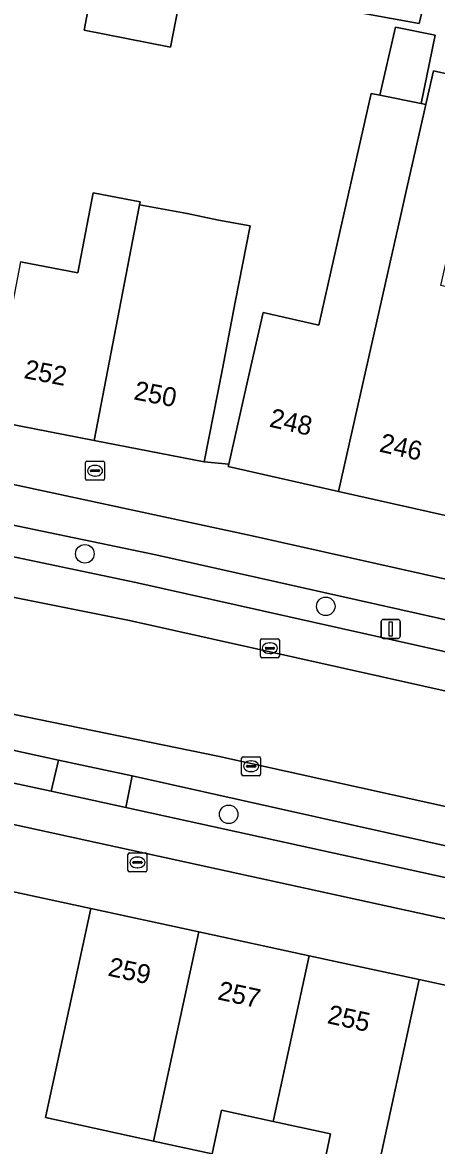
# Model space of a CAD drawing. Extents: x 158086 to 159499, y 382904 to 383981.
# Drawn here: x 158195.8 to 158217.7, y 383185.8 to 383245.1 of the extents above; entities that cross this region are included whole.
import ezdxf

# ---------------------------------------------------------------- set-up
doc = ezdxf.new("R2010")
doc.units = 0
for name, color, linetype in [('IMGEO_Berm_open', 7, 'Continuous'), ('IMGEO_Boom', 7, 'Continuous'), ('IMGEO_Brandkraan', 7, 'Continuous'), ('IMGEO_Erf', 7, 'Continuous'), ('IMGEO_Fietspad_gesloten', 7, 'Continuous'), ('IMGEO_Kolk', 7, 'Continuous'), ('IMGEO_Lichtmast', 7, 'Continuous'), ('IMGEO_Pand', 7, 'Continuous'), ('IMGEO_Pand_nummerreeks', 7, 'Continuous'), ('IMGEO_Parkeervlak_open', 7, 'Continuous'), ('IMGEO_Rijbaan_lokaal_gesloten', 7, 'Continuous'), ('IMGEO_Voetpad_open', 7, 'Continuous')]:
    doc.layers.add(name, color=color, linetype=linetype)

msp = doc.modelspace()

# ---------------------------------------------------------------- linework, layer by layer
at = {"layer": 'IMGEO_Berm_open'}
for points in [[(158276.869, 383198.965), (158310.165, 383191.768), (158320.914, 383189.662), (158321.216, 383191.287), (158309.726, 383193.572), (158241.35, 383208.396), (158202.859, 383217.005), (158187.053, 383220.294)], [(158186.095, 383218.765), (158192.996, 383217.388), (158201.806, 383215.545), (158240.906, 383206.806), (158256.997, 383203.295)], [(158190.588, 383205.987), (158197.351, 383204.538), (158197.724, 383206.166), (158194.754, 383206.832)], [(158254.9, 383193.55), (158236.292, 383197.608), (158201.626, 383205.353), (158201.292, 383203.669), (158307.14, 383180.487)]]:
    msp.add_lwpolyline(points, dxfattribs=at)
at = {"layer": 'IMGEO_Boom'}
for centre in [(158199.121, 383217.058), (158211.836, 383214.287), (158206.715, 383203.315)]:
    msp.add_circle(centre, 0.489, dxfattribs=at)
at = {"layer": 'IMGEO_Brandkraan'}
for p, q in [((158199.233, 383221.939), (158200.085, 383221.939)), ((158199.158, 383221.013), (158199.158, 383221.865)), ((158199.417, 383221.433), (158199.417, 383221.445)), ((158199.855, 383221.396), (158199.457, 383221.396)), ((158199.46, 383221.482), (158199.858, 383221.482)), ((158199.646, 383221.719), (158199.671, 383221.719)), ((158199.901, 383221.445), (158199.901, 383221.433)), ((158200.159, 383221.865), (158200.159, 383221.013)), ((158200.085, 383220.939), (158199.233, 383220.939)), ((158199.669, 383221.159), (158199.644, 383221.159)), ((158201.395, 383200.353), (158201.395, 383201.205)), ((158201.47, 383201.279), (158202.322, 383201.279)), ((158202.396, 383201.205), (158202.396, 383200.353)), ((158201.654, 383200.773), (158201.654, 383200.785)), ((158202.092, 383200.736), (158201.694, 383200.736)), ((158201.697, 383200.822), (158202.095, 383200.822)), ((158201.883, 383201.059), (158201.908, 383201.059)), ((158202.138, 383200.785), (158202.138, 383200.773)), ((158202.322, 383200.279), (158201.47, 383200.279)), ((158201.906, 383200.499), (158201.881, 383200.499))]:
    msp.add_line(p, q, dxfattribs=at)
for points in [[(158199.233, 383221.939), (158200.085, 383221.939)], [(158199.158, 383221.013), (158199.158, 383221.865)], [(158200.159, 383221.865), (158200.159, 383221.013)], [(158200.085, 383220.939), (158199.233, 383220.939)], [(158201.395, 383200.353), (158201.395, 383201.205)], [(158201.47, 383201.279), (158202.322, 383201.279)], [(158202.396, 383201.205), (158202.396, 383200.353)], [(158202.322, 383200.279), (158201.47, 383200.279)]]:
    msp.add_lwpolyline(points, dxfattribs=at)
for centre, radius, start, end in [((158199.235, 383221.863), 0.0765, 91.55205, 178.44795), ((158199.235, 383221.863), 0.0765, 91.55205, 178.44795), ((158200.083, 383221.863), 0.0765, 1.55205, 88.44795), ((158200.083, 383221.863), 0.0765, 1.55205, 88.44795), ((158199.457, 383221.442), 0.0403, 85.87752, 175.75265), ((158199.454, 383221.432), 0.0366, 178.93798, 274.71019), ((158199.858, 383221.439), 0.043, 264.86636, 352.45326), ((158199.862, 383221.444), 0.0386, 1.73085, 96.63898), ((158199.235, 383221.015), 0.0765, 181.55205, 268.44795), ((158199.235, 383221.015), 0.0765, 181.55205, 268.44795), ((158200.083, 383221.015), 0.0765, 271.55205, 358.44795), ((158200.083, 383221.015), 0.0765, 271.55205, 358.44795), ((158201.472, 383201.203), 0.0765, 91.55205, 178.44795), ((158201.472, 383201.203), 0.0765, 91.55205, 178.44795), ((158202.32, 383201.203), 0.0765, 1.55205, 88.44795), ((158202.32, 383201.203), 0.0765, 1.55205, 88.44795), ((158201.694, 383200.782), 0.0403, 85.87752, 175.75265), ((158201.691, 383200.772), 0.0366, 178.93798, 274.71019), ((158202.095, 383200.779), 0.043, 264.86636, 352.45326), ((158202.099, 383200.784), 0.0386, 1.73085, 96.63898), ((158201.472, 383200.355), 0.0765, 181.55205, 268.44795), ((158201.472, 383200.355), 0.0765, 181.55205, 268.44795), ((158202.32, 383200.355), 0.0765, 271.55205, 358.44795), ((158202.32, 383200.355), 0.0765, 271.55205, 358.44795)]:
    msp.add_arc(centre, radius, start, end, dxfattribs=at)
for centre, major_axis, ratio, start_param, end_param in [((158199.645, 383221.439), (-0.387, 0.002), 0.722429, 4.712389, 7.853982), ((158199.67, 383221.439), (-0.39, 0.002), 0.717154, 1.570796, 4.712389), ((158201.882, 383200.779), (-0.387, 0.002), 0.722429, 4.712389, 7.853982), ((158201.907, 383200.779), (-0.39, 0.002), 0.717154, 1.570796, 4.712389)]:
    msp.add_ellipse(centre, major_axis=major_axis, ratio=ratio, start_param=start_param, end_param=end_param, dxfattribs=at)
at = {"layer": 'IMGEO_Erf'}
for points in [[(158204.221, 383246.774), (158203.643, 383243.786), (158199.077, 383244.67), (158199.655, 383247.658)], [(158217.08, 383246.364), (158216.761, 383245.03), (158210.732, 383246.125)], [(158195.726, 383232.461), (158198.745, 383231.876), (158199.563, 383236.1), (158202.045, 383235.619), (158202.014, 383235.459), (158204.523, 383235), (158206.181, 383234.652), (158207.838, 383234.358), (158207.056, 383230.323), (158206.378, 383226.822), (158205.427, 383221.913), (158206.716, 383221.781), (158207.795, 383226.545), (158208.527, 383229.777), (158211.465, 383229.111), (158212.262, 383232.629), (158214.235, 383241.34), (158214.693, 383241.247), (158215.508, 383244.833), (158217.607, 383244.408), (158216.878, 383240.805), (158217.121, 383240.756), (158217.156, 383240.912), (158217.524, 383242.534), (158220.325, 383241.898)], [(158211.587, 383184.125), (158212.092, 383186.457), (158209.055, 383187.115), (158206.339, 383187.704), (158205.843, 383185.414), (158202.746, 383186.085), (158197.047, 383187.321), (158197.331, 383188.631), (158198.381, 383193.471), (158198.593, 383194.449), (158199.44, 383198.357), (158173.847, 383203.865)]]:
    msp.add_lwpolyline(points, dxfattribs=at)
at = {"layer": 'IMGEO_Fietspad_gesloten'}
for points in [[(158310.224, 383195.595), (158241.603, 383210.483), (158207.946, 383218.002), (158195.608, 383220.653), (158184.729, 383222.86)], [(158187.053, 383220.294), (158202.859, 383217.005), (158241.35, 383208.396), (158309.726, 383193.572), (158321.216, 383191.287), (158327.206, 383190.282)], [(158138.36, 383212.086), (158139.992, 383211.926), (158163.458, 383208.795), (158169.284, 383207.897), (158174.364, 383207.03), (158187.059, 383204.599), (158306.699, 383178.457)], [(158307.14, 383180.487), (158201.292, 383203.669), (158197.351, 383204.538), (158190.588, 383205.987)]]:
    msp.add_lwpolyline(points, dxfattribs=at)
at = {"layer": 'IMGEO_Kolk'}
for p, q in [((158208.386, 383211.652), (158208.386, 383212.504)), ((158208.461, 383212.578), (158209.313, 383212.578)), ((158209.387, 383212.504), (158209.387, 383211.652)), ((158208.645, 383212.072), (158208.645, 383212.084)), ((158209.083, 383212.035), (158208.685, 383212.035)), ((158208.688, 383212.121), (158209.086, 383212.121)), ((158208.874, 383212.358), (158208.899, 383212.358)), ((158209.129, 383212.084), (158209.129, 383212.072)), ((158209.313, 383211.578), (158208.461, 383211.578)), ((158208.897, 383211.798), (158208.872, 383211.798)), ((158207.395, 383205.427), (158207.395, 383206.279)), ((158207.47, 383206.353), (158208.322, 383206.353)), ((158207.883, 383206.133), (158207.908, 383206.133)), ((158208.396, 383206.279), (158208.396, 383205.427)), ((158208.322, 383205.353), (158207.47, 383205.353)), ((158207.654, 383205.847), (158207.654, 383205.859)), ((158208.092, 383205.81), (158207.694, 383205.81)), ((158207.697, 383205.896), (158208.095, 383205.896)), ((158207.906, 383205.573), (158207.881, 383205.573)), ((158208.138, 383205.859), (158208.138, 383205.847))]:
    msp.add_line(p, q, dxfattribs=at)
for points in [[(158208.386, 383211.652), (158208.386, 383212.504)], [(158208.461, 383212.578), (158209.313, 383212.578)], [(158209.387, 383212.504), (158209.387, 383211.652)], [(158209.313, 383211.578), (158208.461, 383211.578)], [(158207.395, 383205.427), (158207.395, 383206.279)], [(158207.47, 383206.353), (158208.322, 383206.353)], [(158208.396, 383206.279), (158208.396, 383205.427)], [(158208.322, 383205.353), (158207.47, 383205.353)]]:
    msp.add_lwpolyline(points, dxfattribs=at)
for centre, radius, start, end in [((158208.463, 383212.502), 0.0765, 91.55205, 178.44795), ((158208.463, 383212.502), 0.0765, 91.55205, 178.44795), ((158209.311, 383212.502), 0.0765, 1.55205, 88.44795), ((158209.311, 383212.502), 0.0765, 1.55205, 88.44795), ((158208.685, 383212.081), 0.0403, 85.87752, 175.75265), ((158208.682, 383212.071), 0.0366, 178.93798, 274.71019), ((158209.086, 383212.078), 0.043, 264.86636, 352.45326), ((158209.09, 383212.083), 0.0386, 1.73085, 96.63898), ((158208.463, 383211.654), 0.0765, 181.55205, 268.44795), ((158208.463, 383211.654), 0.0765, 181.55205, 268.44795), ((158209.311, 383211.654), 0.0765, 271.55205, 358.44795), ((158209.311, 383211.654), 0.0765, 271.55205, 358.44795), ((158207.472, 383206.277), 0.0765, 91.55205, 178.44795), ((158207.472, 383206.277), 0.0765, 91.55205, 178.44795), ((158208.32, 383206.277), 0.0765, 1.55205, 88.44795), ((158208.32, 383206.277), 0.0765, 1.55205, 88.44795), ((158207.472, 383205.429), 0.0765, 181.55205, 268.44795), ((158207.472, 383205.429), 0.0765, 181.55205, 268.44795), ((158207.694, 383205.856), 0.0403, 85.87752, 175.75265), ((158207.691, 383205.846), 0.0366, 178.93798, 274.71019), ((158208.095, 383205.853), 0.043, 264.86636, 352.45326), ((158208.099, 383205.858), 0.0386, 1.73085, 96.63898), ((158208.32, 383205.429), 0.0765, 271.55205, 358.44795), ((158208.32, 383205.429), 0.0765, 271.55205, 358.44795)]:
    msp.add_arc(centre, radius, start, end, dxfattribs=at)
for centre, major_axis, ratio, start_param, end_param in [((158208.873, 383212.078), (-0.387, 0.002), 0.722429, 4.712389, 7.853982), ((158208.898, 383212.078), (-0.39, 0.002), 0.717154, 1.570796, 4.712389), ((158207.882, 383205.853), (-0.387, 0.002), 0.722429, 4.712389, 7.853982), ((158207.907, 383205.853), (-0.39, 0.002), 0.717154, 1.570796, 4.712389)]:
    msp.add_ellipse(centre, major_axis=major_axis, ratio=ratio, start_param=start_param, end_param=end_param, dxfattribs=at)
at = {"layer": 'IMGEO_Lichtmast'}
for p, q in [((158214.766, 383212.695), (158214.766, 383213.495)), ((158214.766, 383213.495), (158214.766, 383212.695)), ((158214.866, 383213.595), (158215.656, 383213.595)), ((158215.656, 383213.595), (158214.866, 383213.595)), ((158215.756, 383213.495), (158215.756, 383212.695)), ((158215.756, 383212.695), (158215.756, 383213.495)), ((158215.656, 383212.595), (158214.866, 383212.595)), ((158214.866, 383212.595), (158215.656, 383212.595))]:
    msp.add_line(p, q, dxfattribs=at)
msp.add_lwpolyline([(158215.186, 383213.47), (158215.336, 383213.47), (158215.336, 383212.72), (158215.186, 383212.72), (158215.186, 383213.47)], dxfattribs=at)
for centre, start, end in [((158214.866, 383213.495), 90, 180), ((158214.866, 383213.495), 90, 180), ((158215.656, 383213.495), 0, 90), ((158215.656, 383213.495), 360, 90), ((158214.866, 383212.695), 180, 270), ((158214.866, 383212.695), 180, 270), ((158215.656, 383212.695), 270, 0), ((158215.656, 383212.695), 270, 0)]:
    msp.add_arc(centre, 0.1, start, end, dxfattribs=at)
at = {"layer": 'IMGEO_Pand'}
for points in [[(158204.221, 383246.774), (158199.655, 383247.658), (158199.077, 383244.67), (158203.643, 383243.786)], [(158215.508, 383244.833), (158214.693, 383241.247), (158216.878, 383240.805), (158217.607, 383244.408)], [(158217.121, 383240.756), (158216.03, 383235.948), (158215.779, 383234.843), (158215.109, 383231.893), (158212.513, 383220.349), (158218.308, 383219.037), (158219.413, 383223.914), (158220.198, 383227.38), (158220.101, 383227.402), (158220.655, 383229.852), (158219.901, 383230.761), (158217.905, 383231.213), (158218.834, 383235.313), (158219.958, 383240.276), (158220.325, 383241.898), (158217.524, 383242.534), (158217.156, 383240.912)], [(158217.121, 383240.756), (158216.878, 383240.805), (158214.693, 383241.247), (158214.235, 383241.34), (158212.262, 383232.629), (158211.465, 383229.111), (158208.527, 383229.777), (158207.795, 383226.545), (158206.716, 383221.781), (158206.69, 383221.668), (158212.513, 383220.349), (158215.109, 383231.893), (158215.779, 383234.843), (158216.03, 383235.948)], [(158202.014, 383235.459), (158202.045, 383235.619), (158199.563, 383236.1), (158198.745, 383231.876), (158195.726, 383232.461), (158194.108, 383224.106), (158199.609, 383223.04)], [(158202.014, 383235.459), (158199.609, 383223.04), (158205.427, 383221.913), (158206.378, 383226.822), (158207.056, 383230.323), (158207.838, 383234.358), (158206.181, 383234.652), (158204.523, 383235)], [(158202.746, 383186.085), (158205.144, 383197.12), (158199.44, 383198.357), (158198.593, 383194.449), (158198.381, 383193.471), (158197.331, 383188.631), (158197.047, 383187.321)], [(158209.055, 383187.115), (158209.09, 383187.275), (158210.958, 383195.86), (158205.144, 383197.12), (158202.746, 383186.085), (158205.843, 383185.414), (158206.339, 383187.704)], [(158216.769, 383194.601), (158210.958, 383195.86), (158209.09, 383187.275), (158209.055, 383187.115), (158212.092, 383186.457), (158211.587, 383184.125), (158214.361, 383183.524)], [(158216.769, 383194.601), (158214.361, 383183.524), (158214.014, 383181.93), (158219.846, 383180.666), (158220.7, 383184.605), (158221.534, 383188.452), (158222.593, 383193.338)]]:
    msp.add_lwpolyline(points, close=True, dxfattribs=at)
at = {"layer": 'IMGEO_Parkeervlak_open'}
for points in [[(158175.54, 383218.731), (158201.478, 383213.544), (158241.385, 383204.641), (158259.571, 383200.688)], [(158256.997, 383203.295), (158240.906, 383206.806), (158201.806, 383215.545), (158192.996, 383217.388), (158186.095, 383218.765)], [(158258.327, 383194.843), (158206.139, 383206.386), (158174.939, 383212.762)], [(158194.754, 383206.832), (158197.724, 383206.166), (158201.626, 383205.353), (158236.292, 383197.608), (158254.9, 383193.55)]]:
    msp.add_lwpolyline(points, dxfattribs=at)
at = {"layer": 'IMGEO_Rijbaan_lokaal_gesloten'}
msp.add_lwpolyline([(158174.939, 383212.762), (158206.139, 383206.386), (158258.327, 383194.843), (158258.527, 383194.795), (158259.738, 383200.649), (158259.571, 383200.688), (158241.385, 383204.641), (158201.478, 383213.544), (158175.54, 383218.731)], dxfattribs=at)
at = {"layer": 'IMGEO_Voetpad_open'}
for points in [[(158210.732, 383246.125), (158216.761, 383245.03), (158217.08, 383246.364)], [(158218.308, 383219.037), (158212.513, 383220.349), (158206.69, 383221.668), (158206.716, 383221.781), (158205.427, 383221.913), (158199.609, 383223.04), (158194.108, 383224.106), (158188.182, 383225.254), (158182.381, 383226.378), (158176.424, 383227.532), (158170.874, 383228.607), (158170.935, 383228.924), (158169.447, 383229.116), (158163.645, 383229.86), (158160.428, 383230.272), (158155.144, 383231.088), (158147.132, 383231.289), (158143.404, 383231.17), (158144.391, 383229.036), (158160.112, 383226.941)], [(158184.729, 383222.86), (158195.608, 383220.653), (158207.946, 383218.002), (158241.603, 383210.483), (158310.224, 383195.595)], [(158306.699, 383178.457), (158187.059, 383204.599), (158174.364, 383207.03), (158173.847, 383203.865), (158199.44, 383198.357), (158205.144, 383197.12), (158210.958, 383195.86), (158216.769, 383194.601), (158222.593, 383193.338)]]:
    msp.add_lwpolyline(points, dxfattribs=at)
msp.add_lwpolyline([(158197.351, 383204.538), (158201.292, 383203.669), (158201.626, 383205.353), (158197.724, 383206.166)], close=True, dxfattribs=at)

# ---------------------------------------------------------------- texts
at = {"layer": 'IMGEO_Pand_nummerreeks'}
for s, rotation, p in [('252', 349.03359, (158195.863, 383226.333)), ('250', 349.03359, (158201.661, 383225.21)), ('248', 347.24023, (158208.81, 383223.772)), ('246', 347.24023, (158214.616, 383222.457)), ('259', 347.76893, (158200.292, 383194.816)), ('257', 347.76893, (158206.08, 383193.562)), ('255', 347.76893, (158211.868, 383192.307))]:
    msp.add_text(s, height=1, rotation=rotation, dxfattribs=at).set_placement(p)

doc.saveas('drawing.dxf')
